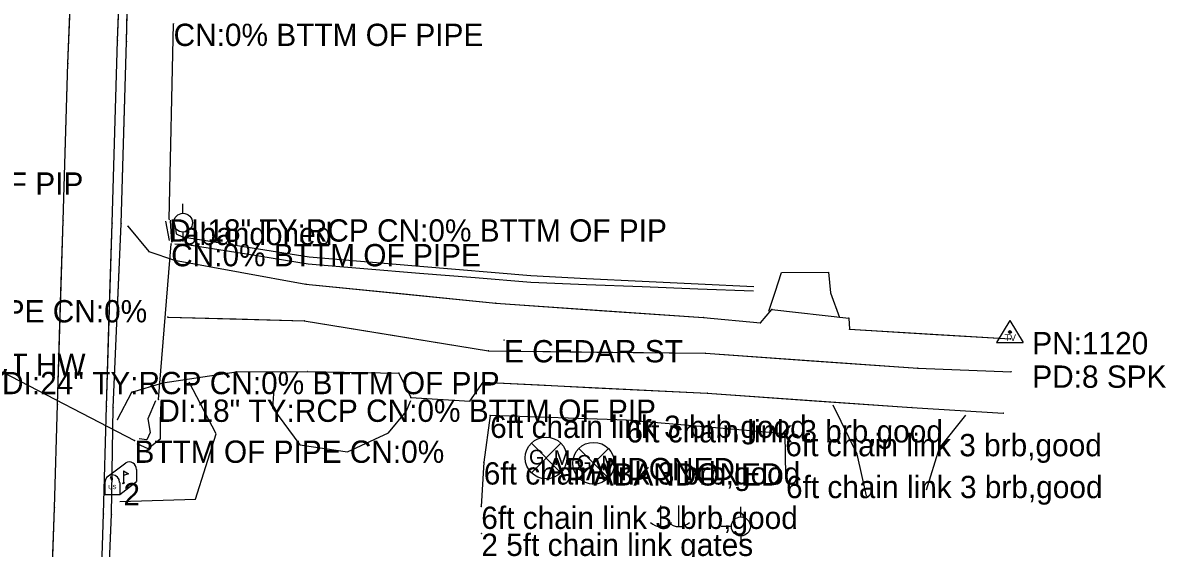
# Model space of a CAD drawing. Extents: x -99999 to 591807, y -99999 to 347168.
# Drawn here: x 591263 to 591519.5, y 321227.5 to 321345.2 of the extents above; entities that cross this region are included whole.
import ezdxf

# ---------------------------------------------------------------- set-up
doc = ezdxf.new("R2010")
doc.units = 0
for name, color, linetype in [('S_CROSS_DRAIN', 7, 'Continuous'), ('S_CROSS_DRAIN_ANNOT', 7, 'Continuous'), ('S_DITCHLINE', 7, 'Continuous'), ('S_DRG_PT_SYM', 7, 'Continuous'), ('S_DRIVEWAY', 7, 'Continuous'), ('S_EDGE_PAVEMENT', 7, 'Continuous'), ('S_FENCE', 7, 'Continuous'), ('S_FENCE_ANNOT', 7, 'Continuous'), ('S_GAS_UTILITIES', 7, 'Continuous'), ('S_GAS_UTILITIES_ANNOT', 7, 'Continuous'), ('S_GATE_ANNOT', 7, 'Continuous'), ('S_GRD_PT_SYM', 7, 'Continuous'), ('S_MAILBOX', 7, 'Continuous'), ('S_MAILBOX_ANNOT', 7, 'Continuous'), ('S_MSC_PT_SYM', 7, 'Continuous'), ('S_PAVEMENT_CROWN', 7, 'Continuous'), ('S_PRIMARY_CTL_ANNOT', 7, 'Continuous'), ('S_RDW_PT_SYM', 7, 'Continuous'), ('S_SECONDARY_CTL', 7, 'Continuous'), ('S_SECONDARY_CTL_ANNOT', 7, 'Continuous'), ('S_SHOULDER', 7, 'Continuous'), ('S_SIDE_DRAIN', 7, 'Continuous'), ('S_SIDE_DRAIN_ANNOT', 7, 'Continuous'), ('S_SURVEY_TEXT_ANNOT', 7, 'Continuous'), ('S_TELEPHONE_UTILITIES', 7, 'Continuous'), ('S_TELEPHONE_UTILITIES_ANNOT', 7, 'Continuous'), ('S_UTILITY_POLE', 7, 'Continuous')]:
    doc.layers.add(name, color=color, linetype=linetype)

msp = doc.modelspace()

# ---------------------------------------------------------------- linework, layer by layer
at = {"layer": 'S_CROSS_DRAIN'}
msp.add_line((591258.37, 321267), (591288.08, 321251.62), dxfattribs=at)
at = {"layer": 'S_DITCHLINE'}
for points in [[(591295, 321300.75), (591295.82, 321296.43)], [(591296.44, 321296.11), (591296.15, 321300.85)], [(591296.44, 321296.11), (591296.15, 321300.85)], [(591296.85, 321301.03), (591297.25, 321299.22), (591297.44, 321297.96), (591298.84, 321297.3), (591313.03, 321295.05), (591327.23, 321292.8), (591352.1, 321290.69), (591376.98, 321288.58), (591389.47, 321287.96), (591401.96, 321287.34), (591414.46, 321286.72), (591426.95, 321286.11)], [(591297.11, 321295.72), (591299.39, 321295.62), (591313.22, 321293.43), (591327.06, 321291.24), (591339.53, 321290.2), (591351.99, 321289.16), (591364.46, 321288.12), (591376.93, 321287.08), (591389.42, 321286.6), (591401.92, 321286.12), (591414.41, 321285.64), (591426.9, 321285.15)], [(591294.01, 321260.43), (591293.86, 321255.74), (591293.85, 321251.9), (591291.14, 321249.75), (591288.65, 321250.89)], [(591292.77, 321260.48), (591291.07, 321256.45), (591291.58, 321253.44), (591290.82, 321251.79), (591289.12, 321252)]]:
    msp.add_lwpolyline(points, dxfattribs=at)
at = {"layer": 'S_DRG_PT_SYM'}
for points in [[(591296.84, 321345.03), (591296.84, 321345.08), (591296.84, 321345.03), (591296.79, 321345.03), (591296.84, 321345.03), (591296.84, 321344.98), (591296.84, 321345.03), (591296.89, 321345.03)], [(591295.88, 321301.19), (591295.88, 321301.24), (591295.88, 321301.19), (591295.83, 321301.19), (591295.88, 321301.19), (591295.88, 321301.14), (591295.88, 321301.19), (591295.93, 321301.19)], [(591296.3, 321295.66), (591296.3, 321295.71), (591296.3, 321295.66), (591296.25, 321295.66), (591296.3, 321295.66), (591296.3, 321295.61), (591296.3, 321295.66), (591296.35, 321295.66)], [(591293.43, 321260.8), (591293.43, 321260.85), (591293.43, 321260.8), (591293.38, 321260.8), (591293.43, 321260.8), (591293.43, 321260.75), (591293.43, 321260.8), (591293.48, 321260.8)], [(591288.08, 321251.62), (591288.08, 321251.67), (591288.08, 321251.62), (591288.03, 321251.62), (591288.08, 321251.62), (591288.08, 321251.57), (591288.08, 321251.62), (591288.13, 321251.62)]]:
    msp.add_lwpolyline(points, dxfattribs=at)
at = {"layer": 'S_DRIVEWAY'}
for points in [[(591430.31, 321280.58), (591431.8, 321284.88), (591433.2, 321289.25), (591443.71, 321289.32), (591444.15, 321284.72), (591446.23, 321279.21)], [(591428.47, 321278.02), (591431.01, 321281), (591448.26, 321279.07), (591448.46, 321276.55)], [(591428.47, 321278.02), (591431.01, 321281), (591448.26, 321279.07), (591448.46, 321276.55)], [(591347.36, 321266.72), (591350.05, 321261.27), (591363.32, 321260.46), (591366.31, 321264.72)], [(591347.36, 321266.72), (591350.05, 321261.27), (591363.32, 321260.46), (591366.31, 321264.72)], [(591284.8, 321237.98), (591301.77, 321238.45), (591306.37, 321253.09), (591300.34, 321264.71)], [(591319.51, 321265.24), (591319.02, 321258.97), (591325.18, 321250.62), (591335.84, 321249.05), (591345.06, 321253.38), (591348.99, 321258.13), (591350.03, 321260.57)], [(591452.27, 321239.25), (591450.19, 321248.58), (591444.8, 321259.51)], [(591474.42, 321257.27), (591468.54, 321249.9), (591465.67, 321240.48)]]:
    msp.add_lwpolyline(points, dxfattribs=at)
at = {"layer": 'S_EDGE_PAVEMENT'}
for points in [[(591276.47, 321095.14), (591277.53, 321126.02), (591278.71, 321162.76), (591279.79, 321192.63), (591281.13, 321235.17), (591281.77, 321259.21), (591283.07, 321300.34), (591284.27, 321341.23), (591285.36, 321368.86)], [(591276.47, 321095.14), (591277, 321110.58), (591277.53, 321126.02), (591278.12, 321144.39), (591278.71, 321162.76), (591279.25, 321177.69), (591279.79, 321192.63), (591280.46, 321213.9), (591281.13, 321235.17), (591281.77, 321259.21), (591282.42, 321279.78), (591283.07, 321300.34), (591283.67, 321320.79), (591284.27, 321341.23), (591284.81, 321355.05)], [(591286.58, 321299.63), (591291.26, 321293.99), (591297.01, 321292.05), (591326.53, 321286.67), (591369.08, 321282.39), (591415.71, 321279.2), (591428.49, 321278.03)], [(591286.58, 321299.63), (591291.26, 321293.99), (591297.01, 321292.05), (591311.77, 321289.36), (591326.53, 321286.67), (591347.8, 321284.53), (591369.08, 321282.39), (591392.4, 321280.79), (591415.71, 321279.2), (591428.49, 321278.03)], [(591448.46, 321276.55), (591484.54, 321274.39)], [(591448.46, 321276.55), (591466.5, 321275.47), (591484.54, 321274.39)], [(591284.24, 321256.33), (591287.51, 321262.46), (591294.42, 321264.53), (591310.89, 321267.04), (591326.85, 321267.07), (591347.36, 321266.72)], [(591284.24, 321256.33), (591287.51, 321262.46), (591294.42, 321264.53), (591310.89, 321267.04), (591326.85, 321267.07), (591347.36, 321266.72)], [(591366.24, 321264.68), (591416.54, 321262.25), (591462.44, 321259), (591482.94, 321257.74)], [(591366.24, 321264.68), (591378.82, 321264.07), (591391.39, 321263.46), (591403.97, 321262.85), (591416.54, 321262.25), (591439.49, 321260.62), (591462.44, 321259), (591482.94, 321257.74)]]:
    msp.add_lwpolyline(points, dxfattribs=at)
at = {"layer": 'S_FENCE'}
for p, q in [((591367.84, 321257.2), (591366.41, 321246.75)), ((591398.39, 321256.19), (591367.84, 321257.2)), ((591434.03, 321253.09), (591398.39, 321256.19)), ((591434.19, 321243.71), (591434.03, 321253.09)), ((591366.41, 321246.75), (591365.85, 321236.81))]:
    msp.add_line(p, q, dxfattribs=at)
for points in [[(591367.84, 321257.2), (591366.41, 321246.75)], [(591398.39, 321256.19), (591367.84, 321257.2)], [(591434.03, 321253.09), (591398.39, 321256.19)], [(591434.19, 321243.71), (591434.03, 321253.09)], [(591366.41, 321246.75), (591365.85, 321236.81)]]:
    msp.add_lwpolyline(points, dxfattribs=at)
at = {"layer": 'S_GAS_UTILITIES'}
for p, q in [((591377.08, 321244.41), (591383.7, 321251.03)), ((591377.08, 321251.03), (591383.7, 321244.41)), ((591387.74, 321243.22), (591394.36, 321249.84)), ((591387.74, 321249.84), (591394.36, 321243.22))]:
    msp.add_line(p, q, dxfattribs=at)
for centre in [(591380.39, 321247.72), (591391.05, 321246.53)]:
    msp.add_circle(centre, 4.68, dxfattribs=at)
at = {"layer": 'S_GRD_PT_SYM'}
for points in [[(591296.15, 321300.85), (591296.1, 321300.84), (591296.15, 321300.85), (591296.15, 321300.8), (591296.15, 321300.85), (591296.2, 321300.85), (591296.15, 321300.85), (591296.14, 321300.9)], [(591296.44, 321296.11), (591296.39, 321296.1), (591296.44, 321296.11), (591296.45, 321296.06), (591296.44, 321296.11), (591296.49, 321296.11), (591296.44, 321296.11), (591296.44, 321296.16)]]:
    msp.add_lwpolyline(points, close=True, dxfattribs=at)
at = {"layer": 'S_MAILBOX'}
for p, q in [((591281.98, 321243.52), (591286.11, 321246.63)), ((591285.59, 321244.81), (591285.59, 321242.09)), ((591288.54, 321245.15), (591288.54, 321242.44)), ((591281.42, 321242.25), (591281.42, 321239.53)), ((591284.75, 321239.53), (591288.54, 321242.44)), ((591284.75, 321242.25), (591284.75, 321239.53)), ((591281.42, 321239.53), (591284.75, 321239.53))]:
    msp.add_line(p, q, dxfattribs=at)
for points in [[(591282.61, 321243.36), (591282.83, 321243.22), (591282.83, 321242.83), (591283.13, 321242.83), (591283.13, 321243.19), (591282.94, 321243.44), (591282.61, 321243.39)], [(591285.59, 321244.81), (591286.7, 321244.14), (591285.59, 321243.8)]]:
    msp.add_lwpolyline(points, dxfattribs=at)
for centre, end in [((591286.88, 321245.15), 117.5718), ((591283.08, 321242.25), 180)]:
    msp.add_arc(centre, 1.66, 0, end, dxfattribs=at)
msp.add_ellipse((591285.59, 321242.09), major_axis=(0.145, 0.132), ratio=0.564646, dxfattribs=at)
at = {"layer": 'S_MSC_PT_SYM'}
for points in [[(591370.95, 321274.13), (591370.95, 321274.18), (591370.95, 321274.13), (591370.9, 321274.13), (591370.95, 321274.13), (591370.95, 321274.08), (591370.95, 321274.13), (591371, 321274.13)], [(591367.84, 321257.2), (591367.84, 321257.25), (591367.84, 321257.2), (591367.79, 321257.2), (591367.84, 321257.2), (591367.84, 321257.15), (591367.84, 321257.2), (591367.89, 321257.2)], [(591398.39, 321256.19), (591398.39, 321256.24), (591398.39, 321256.19), (591398.34, 321256.19), (591398.39, 321256.19), (591398.39, 321256.14), (591398.39, 321256.19), (591398.44, 321256.19)], [(591434.03, 321253.09), (591434.03, 321253.14), (591434.03, 321253.09), (591433.98, 321253.09), (591434.03, 321253.09), (591434.03, 321253.04), (591434.03, 321253.09), (591434.08, 321253.09)], [(591366.41, 321246.75), (591366.41, 321246.8), (591366.41, 321246.75), (591366.36, 321246.75), (591366.41, 321246.75), (591366.41, 321246.7), (591366.41, 321246.75), (591366.46, 321246.75)], [(591434.19, 321243.71), (591434.19, 321243.76), (591434.19, 321243.71), (591434.14, 321243.71), (591434.19, 321243.71), (591434.19, 321243.66), (591434.19, 321243.71), (591434.24, 321243.71)], [(591365.85, 321236.81), (591365.85, 321236.86), (591365.85, 321236.81), (591365.8, 321236.81), (591365.85, 321236.81), (591365.85, 321236.76), (591365.85, 321236.81), (591365.9, 321236.81)], [(591365.87, 321230.75), (591365.87, 321230.8), (591365.87, 321230.75), (591365.82, 321230.75), (591365.87, 321230.75), (591365.87, 321230.7), (591365.87, 321230.75), (591365.92, 321230.75)]]:
    msp.add_lwpolyline(points, dxfattribs=at)
at = {"layer": 'S_PAVEMENT_CROWN'}
for points in [[(591263.38, 321077.12), (591265.99, 321125.62), (591267.67, 321164.95), (591268.53, 321193.03), (591270.16, 321236.57), (591270.82, 321259.67), (591272.06, 321300.96), (591273.09, 321336.11), (591274.57, 321369.52)], [(591263.38, 321077.12), (591264.69, 321101.37), (591265.99, 321125.62), (591266.83, 321145.29), (591267.67, 321164.95), (591268.1, 321178.99), (591268.53, 321193.03), (591269.35, 321214.8), (591270.16, 321236.57), (591270.82, 321259.67), (591271.44, 321280.32), (591272.06, 321300.96), (591272.58, 321318.54), (591273.09, 321336.11), (591273.83, 321352.81)], [(591295.56, 321279.29), (591326.15, 321278.45), (591367.47, 321271.7), (591416.11, 321271.18), (591463.75, 321267.85), (591484.68, 321267.05)], [(591295.56, 321279.29), (591310.85, 321278.87), (591326.15, 321278.45), (591346.81, 321275.08), (591367.47, 321271.7), (591391.79, 321271.44), (591416.11, 321271.18), (591439.93, 321269.51), (591463.75, 321267.85), (591484.68, 321267.05)]]:
    msp.add_lwpolyline(points, dxfattribs=at)
at = {"layer": 'S_RDW_PT_SYM'}
for points in [[(591284.27, 321341.23), (591284.22, 321341.24), (591284.27, 321341.23), (591284.26, 321341.18), (591284.27, 321341.23), (591284.32, 321341.23), (591284.27, 321341.23), (591284.27, 321341.28)], [(591286.25, 321341.03), (591286.2, 321341.04), (591286.25, 321341.03), (591286.25, 321340.98), (591286.25, 321341.03), (591286.3, 321341.03), (591286.25, 321341.03), (591286.25, 321341.08)], [(591273.09, 321336.11), (591273.04, 321336.11), (591273.09, 321336.11), (591273.09, 321336.06), (591273.09, 321336.11), (591273.14, 321336.1), (591273.09, 321336.11), (591273.1, 321336.16)], [(591272.06, 321300.96), (591272.01, 321300.97), (591272.06, 321300.96), (591272.06, 321300.91), (591272.06, 321300.96), (591272.11, 321300.96), (591272.06, 321300.96), (591272.06, 321301.01)], [(591283.07, 321300.34), (591283.02, 321300.35), (591283.07, 321300.34), (591283.07, 321300.29), (591283.07, 321300.34), (591283.12, 321300.34), (591283.07, 321300.34), (591283.07, 321300.39)], [(591285.07, 321300.2), (591285.02, 321300.2), (591285.07, 321300.2), (591285.07, 321300.15), (591285.07, 321300.2), (591285.12, 321300.2), (591285.07, 321300.2), (591285.07, 321300.25)], [(591286.58, 321299.63), (591286.62, 321299.66), (591286.58, 321299.63), (591286.55, 321299.67), (591286.58, 321299.63), (591286.55, 321299.59), (591286.58, 321299.63), (591286.62, 321299.59)], [(591291.26, 321293.99), (591291.28, 321294.04), (591291.26, 321293.99), (591291.22, 321294.01), (591291.26, 321293.99), (591291.25, 321293.95), (591291.26, 321293.99), (591291.31, 321293.98)], [(591297.01, 321292.05), (591297.02, 321292.1), (591297.01, 321292.05), (591296.96, 321292.06), (591297.01, 321292.05), (591297, 321292), (591297.01, 321292.05), (591297.06, 321292.04)], [(591326.53, 321286.67), (591326.53, 321286.72), (591326.53, 321286.67), (591326.48, 321286.68), (591326.53, 321286.67), (591326.52, 321286.62), (591326.53, 321286.67), (591326.57, 321286.67)], [(591369.08, 321282.39), (591369.08, 321282.44), (591369.08, 321282.39), (591369.03, 321282.4), (591369.08, 321282.39), (591369.07, 321282.34), (591369.08, 321282.39), (591369.13, 321282.39)], [(591295.56, 321279.29), (591295.57, 321279.34), (591295.56, 321279.29), (591295.51, 321279.29), (591295.56, 321279.29), (591295.56, 321279.24), (591295.56, 321279.29), (591295.61, 321279.29)], [(591415.71, 321279.2), (591415.72, 321279.25), (591415.71, 321279.2), (591415.66, 321279.2), (591415.71, 321279.2), (591415.71, 321279.15), (591415.71, 321279.2), (591415.76, 321279.19)], [(591431.01, 321281), (591431.02, 321281.05), (591431.01, 321281), (591430.96, 321281.01), (591431.01, 321281), (591431.01, 321280.95), (591431.01, 321281), (591431.06, 321281)], [(591448.26, 321279.07), (591448.31, 321279.08), (591448.26, 321279.07), (591448.25, 321279.12), (591448.26, 321279.07), (591448.21, 321279.07), (591448.26, 321279.07), (591448.26, 321279.02)], [(591326.15, 321278.45), (591326.15, 321278.5), (591326.15, 321278.45), (591326.1, 321278.45), (591326.15, 321278.45), (591326.14, 321278.4), (591326.15, 321278.45), (591326.2, 321278.44)], [(591428.47, 321278.02), (591428.43, 321278.05), (591428.47, 321278.02), (591428.43, 321277.98), (591428.47, 321278.02), (591428.51, 321277.99), (591428.47, 321278.02), (591428.5, 321278.06)], [(591428.49, 321278.03), (591428.49, 321278.08), (591428.49, 321278.03), (591428.44, 321278.03), (591428.49, 321278.03), (591428.48, 321277.98), (591428.49, 321278.03), (591428.53, 321278.02)], [(591448.46, 321276.55), (591448.47, 321276.6), (591448.46, 321276.55), (591448.41, 321276.56), (591448.46, 321276.55), (591448.46, 321276.5), (591448.46, 321276.55), (591448.51, 321276.55)], [(591448.46, 321276.55), (591448.51, 321276.55), (591448.46, 321276.55), (591448.45, 321276.6), (591448.46, 321276.55), (591448.41, 321276.54), (591448.46, 321276.55), (591448.46, 321276.5)], [(591484.54, 321274.39), (591484.54, 321274.44), (591484.54, 321274.39), (591484.49, 321274.39), (591484.54, 321274.39), (591484.54, 321274.34), (591484.54, 321274.39), (591484.59, 321274.39)], [(591367.47, 321271.7), (591367.47, 321271.75), (591367.47, 321271.7), (591367.42, 321271.7), (591367.47, 321271.7), (591367.47, 321271.65), (591367.47, 321271.7), (591367.52, 321271.7)], [(591416.11, 321271.18), (591416.11, 321271.23), (591416.11, 321271.18), (591416.06, 321271.19), (591416.11, 321271.18), (591416.1, 321271.13), (591416.11, 321271.18), (591416.16, 321271.18)], [(591310.89, 321267.04), (591310.89, 321267.09), (591310.89, 321267.04), (591310.84, 321267.04), (591310.89, 321267.04), (591310.89, 321266.99), (591310.89, 321267.04), (591310.94, 321267.04)], [(591326.85, 321267.07), (591326.85, 321267.12), (591326.85, 321267.07), (591326.8, 321267.07), (591326.85, 321267.07), (591326.85, 321267.02), (591326.85, 321267.07), (591326.9, 321267.07)], [(591347.36, 321266.72), (591347.4, 321266.75), (591347.36, 321266.72), (591347.34, 321266.77), (591347.36, 321266.72), (591347.31, 321266.7), (591347.36, 321266.72), (591347.38, 321266.68)], [(591347.36, 321266.72), (591347.36, 321266.77), (591347.36, 321266.72), (591347.31, 321266.73), (591347.36, 321266.72), (591347.36, 321266.67), (591347.36, 321266.72), (591347.41, 321266.72)], [(591463.75, 321267.85), (591463.75, 321267.9), (591463.75, 321267.85), (591463.7, 321267.85), (591463.75, 321267.85), (591463.75, 321267.8), (591463.75, 321267.85), (591463.8, 321267.84)], [(591484.68, 321267.05), (591484.68, 321267.1), (591484.68, 321267.05), (591484.63, 321267.05), (591484.68, 321267.05), (591484.68, 321267), (591484.68, 321267.05), (591484.73, 321267.05)], [(591294.42, 321264.53), (591294.41, 321264.58), (591294.42, 321264.53), (591294.37, 321264.53), (591294.42, 321264.53), (591294.43, 321264.48), (591294.42, 321264.53), (591294.47, 321264.54)], [(591366.24, 321264.68), (591366.24, 321264.73), (591366.24, 321264.68), (591366.19, 321264.68), (591366.24, 321264.68), (591366.24, 321264.63), (591366.24, 321264.68), (591366.29, 321264.67)], [(591366.31, 321264.72), (591366.27, 321264.75), (591366.31, 321264.72), (591366.28, 321264.68), (591366.31, 321264.72), (591366.35, 321264.69), (591366.31, 321264.72), (591366.34, 321264.76)], [(591287.51, 321262.46), (591287.5, 321262.5), (591287.51, 321262.46), (591287.46, 321262.44), (591287.51, 321262.46), (591287.52, 321262.41), (591287.51, 321262.46), (591287.56, 321262.47)], [(591350.05, 321261.27), (591350.05, 321261.32), (591350.05, 321261.27), (591350, 321261.27), (591350.05, 321261.27), (591350.05, 321261.22), (591350.05, 321261.27), (591350.1, 321261.27)], [(591416.54, 321262.25), (591416.54, 321262.29), (591416.54, 321262.25), (591416.49, 321262.25), (591416.54, 321262.25), (591416.54, 321262.2), (591416.54, 321262.25), (591416.59, 321262.24)], [(591270.82, 321259.67), (591270.77, 321259.67), (591270.82, 321259.67), (591270.82, 321259.62), (591270.82, 321259.67), (591270.87, 321259.67), (591270.82, 321259.67), (591270.82, 321259.72)], [(591281.77, 321259.21), (591281.72, 321259.21), (591281.77, 321259.21), (591281.77, 321259.16), (591281.77, 321259.21), (591281.82, 321259.21), (591281.77, 321259.21), (591281.77, 321259.26)], [(591283.26, 321259.04), (591283.21, 321259.04), (591283.26, 321259.04), (591283.26, 321258.99), (591283.26, 321259.04), (591283.31, 321259.03), (591283.26, 321259.04), (591283.26, 321259.09)], [(591363.32, 321260.46), (591363.28, 321260.48), (591363.32, 321260.46), (591363.29, 321260.42), (591363.32, 321260.46), (591363.36, 321260.43), (591363.32, 321260.46), (591363.35, 321260.5)], [(591462.44, 321259), (591462.44, 321259.05), (591462.44, 321259), (591462.39, 321259.01), (591462.44, 321259), (591462.44, 321258.95), (591462.44, 321259), (591462.49, 321259)], [(591284.24, 321256.33), (591284.2, 321256.35), (591284.24, 321256.33), (591284.22, 321256.28), (591284.24, 321256.33), (591284.29, 321256.3), (591284.24, 321256.33), (591284.27, 321256.37)], [(591482.94, 321257.74), (591482.94, 321257.79), (591482.94, 321257.74), (591482.89, 321257.74), (591482.94, 321257.74), (591482.93, 321257.69), (591482.94, 321257.74), (591482.99, 321257.74)], [(591270.16, 321236.57), (591270.11, 321236.57), (591270.16, 321236.57), (591270.16, 321236.52), (591270.16, 321236.57), (591270.21, 321236.57), (591270.16, 321236.57), (591270.17, 321236.62)], [(591281.13, 321235.17), (591281.08, 321235.17), (591281.13, 321235.17), (591281.13, 321235.12), (591281.13, 321235.17), (591281.18, 321235.17), (591281.13, 321235.17), (591281.14, 321235.22)], [(591282.89, 321235.06), (591282.84, 321235.06), (591282.89, 321235.06), (591282.89, 321235.01), (591282.89, 321235.06), (591282.94, 321235.06), (591282.89, 321235.06), (591282.89, 321235.11)]]:
    msp.add_lwpolyline(points, close=True, dxfattribs=at)
at = {"layer": 'S_SECONDARY_CTL'}
for p, q in [((591484.43, 321278.55), (591481.42, 321273.6)), ((591484.43, 321278.55), (591487.38, 321273.6)), ((591481.42, 321273.6), (591487.38, 321273.6))]:
    msp.add_line(p, q, dxfattribs=at)
for radius in [0.311, 0.183, 0.103]:
    msp.add_circle((591484.43, 321275.94), radius, dxfattribs=at)
at = {"layer": 'S_SHOULDER'}
for points in [[(591277.89, 321093.4), (591278.37, 321126.02), (591279.65, 321162.65), (591281.16, 321192.69), (591282.89, 321235.06), (591283.26, 321259.04), (591285.07, 321300.2), (591286.25, 321341.03), (591286.96, 321368.53)], [(591277.89, 321093.4), (591278.13, 321109.71), (591278.37, 321126.02), (591279.01, 321144.33), (591279.65, 321162.65), (591280.41, 321177.67), (591281.16, 321192.69), (591282.02, 321213.87), (591282.89, 321235.06), (591283.26, 321259.04), (591284.17, 321279.62), (591285.07, 321300.2), (591285.66, 321320.62), (591286.25, 321341.03), (591286.61, 321354.78)]]:
    msp.add_lwpolyline(points, dxfattribs=at)
at = {"layer": 'S_SIDE_DRAIN'}
for p, q in [((591295.88, 321301.19), (591296.84, 321345.03)), ((591293.43, 321260.8), (591296.3, 321295.66))]:
    msp.add_line(p, q, dxfattribs=at)
at = {"layer": 'S_TELEPHONE_UTILITIES'}
for p, q in [((591298.94, 321302.51), (591298.94, 321304.64)), ((591298.94, 321298.29), (591298.94, 321296.23))]:
    msp.add_line(p, q, dxfattribs=at)
msp.add_circle((591298.96, 321300.43), 2.11, dxfattribs=at)
at = {"layer": 'S_UTILITY_POLE'}
for p, q in [((591406.06, 321237.03), (591406.06, 321232.3)), ((591410.1, 321237.03), (591410.1, 321232.3)), ((591424.07, 321234.48), (591424.07, 321236.73)), ((591421.98, 321232.35), (591419.66, 321232.35)), ((591424.15, 321227.93), (591424.15, 321230.26))]:
    msp.add_line(p, q, dxfattribs=at)
msp.add_circle((591424.08, 321232.37), 2.13, dxfattribs=at)
for centre in [(591406.13, 321235.73), (591410.17, 321235.73)]:
    msp.add_arc(centre, 3.41, 226.3972, 313.6028, dxfattribs=at)

# ---------------------------------------------------------------- texts
at = {"layer": 'S_CROSS_DRAIN_ANNOT'}
for s, p in [('DI:24" TY:RCP CN:0% BTTM OF PIP', (591165, 321306.7)), ('BTTM OF PIPE CN:0%', (591221.45, 321278.09)), ('DI:24" TY:RCP CN:0% BTTM OF PIP', (591258.37, 321262)), ('BTTM OF PIPE CN:0%', (591288.08, 321246.62))]:
    msp.add_text(s, height=5, dxfattribs=at).set_placement(p)
at = {"layer": 'S_FENCE_ANNOT'}
for p in [(591367.84, 321252.2), (591398.39, 321251.19), (591434.03, 321248.09), (591366.41, 321241.75), (591434.19, 321238.71), (591365.85, 321231.81)]:
    msp.add_text('6ft chain link 3 brb,good', height=5, dxfattribs=at).set_placement(p)
at = {"layer": 'S_GAS_UTILITIES'}
for s, p in [('G', (591376.57, 321246.26)), ('M', (591382.13, 321246.15)), ('G', (591387.23, 321245.07)), ('M', (591392.8, 321244.96))]:
    msp.add_text(s, height=3.3, rotation=360, dxfattribs=at).set_placement(p)
at = {"layer": 'S_GAS_UTILITIES_ANNOT'}
for p in [(591380.39, 321242.72), (591391.05, 321241.53)]:
    msp.add_text('ABANDONED', height=5, dxfattribs=at).set_placement(p)
at = {"layer": 'S_GATE_ANNOT'}
msp.add_text('2 5ft chain link gates', height=5, dxfattribs=at).set_placement((591365.87, 321225.75))
at = {"layer": 'S_MAILBOX'}
msp.add_text('US', height=0.96, rotation=360, dxfattribs=at).set_placement((591282.19, 321240.72))
at = {"layer": 'S_MAILBOX_ANNOT'}
msp.add_text('2', height=5, dxfattribs=at).set_placement((591285.59, 321237.09))
at = {"layer": 'S_PRIMARY_CTL_ANNOT'}
msp.add_text('PD:SQ CUT HW', height=5, dxfattribs=at).set_placement((591227.7, 321266.12))
at = {"layer": 'S_SECONDARY_CTL'}
msp.add_text('TV', height=1.5, rotation=360, dxfattribs=at).set_placement((591483.22, 321273.93))
at = {"layer": 'S_SECONDARY_CTL_ANNOT'}
for s, p in [('PN:1120', (591489.43, 321270.94)), ('PD:8 SPK', (591489.43, 321263.44))]:
    msp.add_text(s, height=5, dxfattribs=at).set_placement(p)
at = {"layer": 'S_SIDE_DRAIN_ANNOT'}
for s, p in [('CN:0% BTTM OF PIPE', (591296.84, 321340.03)), ('DI:18" TY:RCP CN:0% BTTM OF PIP', (591295.88, 321296.19)), ('CN:0% BTTM OF PIPE', (591296.3, 321290.66)), ('DI:18" TY:RCP CN:0% BTTM OF PIP', (591293.43, 321255.8))]:
    msp.add_text(s, height=5, dxfattribs=at).set_placement(p)
at = {"layer": 'S_SURVEY_TEXT_ANNOT'}
msp.add_text('E CEDAR ST', height=5, dxfattribs=at).set_placement((591370.95, 321269.13))
at = {"layer": 'S_TELEPHONE_UTILITIES_ANNOT'}
msp.add_text('abandoned', height=5, dxfattribs=at).set_placement((591298.96, 321295.43))

doc.saveas('drawing.dxf')
